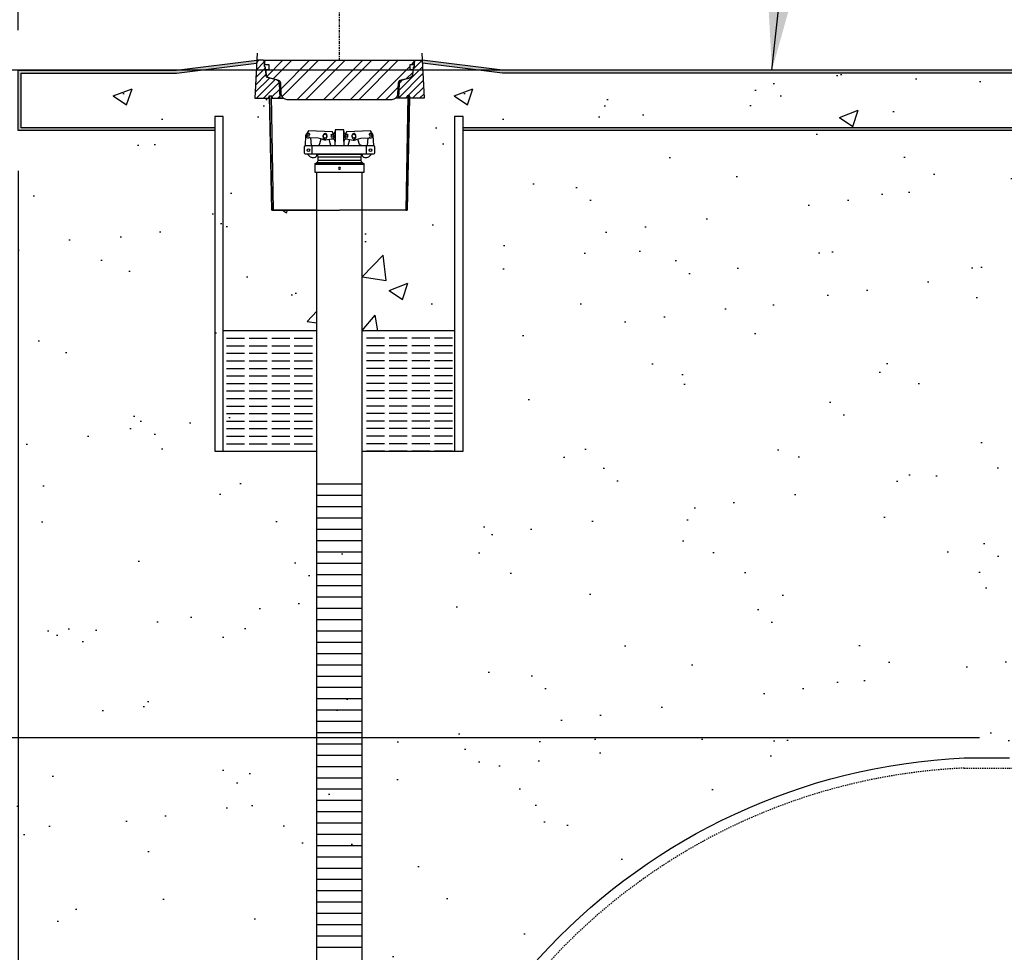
# Model space of a CAD drawing. Extents: x -169 to 6736, y -208 to 3022.
# Tile 494 of 656: x 5827 to 5925, y 332 to 425. Entities that reach past the tile are written whole.
import ezdxf

# ---------------------------------------------------------------- set-up
doc = ezdxf.new("R2010")
doc.units = 0
doc.header["$MEASUREMENT"] = 0
doc.header["$PDSIZE"] = 1
doc.linetypes.add('CENTER1', pattern=[0.6625, 0.5, -0.075, 0.0125, -0.075])
doc.linetypes.add('HIDDEN3', pattern=[0.1875, 0.125, -0.0625])
doc.layers.get('DEFPOINTS').update_dxf_attribs({"linetype": 'CONTINUOUS'})
for name, color, linetype in [('ADAPTOR-RING', 3, 'CONTINUOUS'), ('BENTONITE', 3, 'CONTINUOUS'), ('BENTONITE-HATCH', 2, 'CONTINUOUS'), ('CENTERLINE', 3, 'CENTER1'), ('CONCRETE-HATCH', 2, 'CONTINUOUS'), ('DIM', 3, 'CONTINUOUS'), ('FREEZE-LINES', 8, 'CONTINUOUS'), ('MONITOR-WELL-COVER', 2, 'CONTINUOUS'), ('MONITOR-WELL-COVER-HATCH', 252, 'CONTINUOUS'), ('MONITOR-WELL-MANHOLE', 2, 'CONTINUOUS'), ('MONITOR-WELL-MANHOLE-HATCH', 7, 'CONTINUOUS'), ('PEAGRAVEL-HATCH', 3, 'CONTINUOUS'), ('PVC-4', 4, 'CONTINUOUS'), ('PVC-4-HATCH', 7, 'CONTINUOUS'), ('TANK-SLAB', 6, 'CONTINUOUS'), ('TANK-UST', 5, 'CONTINUOUS'), ('TEXT', 3, 'CONTINUOUS'), ('WELL-CAP', 3, 'CONTINUOUS')]:
    doc.layers.add(name, color=color, linetype=linetype)
doc.styles.add('SIMPLEX', font='simplex')
doc.dimstyles.new('DIM64', dxfattribs={"dimscale": 64, "dimtxt": 0.09375, "dimasz": 0.09375, "dimexe": 0.0625, "dimexo": 0.0625, "dimgap": 0.046875, "dimtad": 1, "dimdec": 4, "dimzin": 3, "dimdsep": 46, "dimlunit": 4, "dimtxsty": 'SIMPLEX', "dimcen": 0, "dimclrd": 256, "dimclre": 256, "dimclrt": 256, "dimadec": 0, "dimazin": 0, "dimtfac": 1, "dimtdec": 4, "dimtmove": 0, "dimatfit": 3, "dimfxl": 1, "dimfrac": 2, "dimtolj": 1, "dimtzin": 0, "dimarcsym": 0})
pattern_1 = [(45, (5888.8364, 461.54994), (-0.3535534, 0.3535534), [])]

# ---------------------------------------------------------------- blocks, each defined once
blk = doc.blocks.new('*D71')
at = {"layer": 'DEFPOINTS', "color": 0, "transparency": 16777216}
for p in [(5827.154, 410.007), (6443.911, 410.007), (5827.154, 136.516)]:
    blk.add_point(p, dxfattribs=at)
at = {"layer": 'DIM', "lineweight": -2, "transparency": 16777216}
for p, q in [((5827.154, 406.007), (5827.154, 132.516)), ((6443.911, 406.007), (6443.911, 132.516)), ((6437.911, 136.516), (5833.154, 136.516))]:
    blk.add_line(p, q, dxfattribs=at)
at = {"layer": 'DIM', "transparency": 16777216}
for points in [[(5833.154, 137.516), (5833.154, 135.516), (5827.154, 136.516)], [(6437.911, 137.516), (6437.911, 135.516), (6443.911, 136.516)]]:
    blk.add_solid(points, dxfattribs=at)
at = {"layer": 'DIM', "transparency": 16777216, "insert": (6135.532, 144.087), "char_height": 6, "attachment_point": 5, "style": 'SIMPLEX'}
blk.add_mtext('\\A1;51\'-4 3/4" (F.V. TANK SLAB)', dxfattribs=at)
blk = doc.blocks.new('*D72')
at = {"layer": 'DEFPOINTS', "color": 0, "transparency": 16777216}
for p in [(5827.154, 414.007), (5827.154, 155.016), (5863.154, 155.016)]:
    blk.add_point(p, dxfattribs=at)
at = {"layer": 'DIM', "lineweight": -2, "transparency": 16777216}
for p, q in [((5827.154, 410.007), (5827.154, 151.016)), ((5857.154, 155.016), (5833.154, 155.016))]:
    blk.add_line(p, q, dxfattribs=at)
at = {"layer": 'DIM', "transparency": 16777216}
for points in [[(5833.154, 156.016), (5833.154, 154.016), (5827.154, 155.016)], [(5857.154, 156.016), (5857.154, 154.016), (5863.154, 155.016)]]:
    blk.add_solid(points, dxfattribs=at)
at = {"layer": 'DIM', "transparency": 16777216, "insert": (5845.154, 161.587), "char_height": 6, "attachment_point": 5, "style": 'SIMPLEX'}
blk.add_mtext('\\A1;3\'-0"', dxfattribs=at)
blk = doc.blocks.new('*D45')
at = {"layer": 'DEFPOINTS', "color": 0, "transparency": 16777216}
for p in [(5662.267, 353.516), (5926.904, 353.516), (5864.404, 227.516)]:
    blk.add_point(p, dxfattribs=at)
at = {"layer": 'DIM', "lineweight": -2, "transparency": 16777216}
for p, q in [((5922.904, 353.516), (5658.267, 353.516)), ((5662.267, 233.516), (5662.267, 347.516)), ((5860.404, 227.516), (5658.267, 227.516))]:
    blk.add_line(p, q, dxfattribs=at)
at = {"layer": 'DIM', "transparency": 16777216}
for points in [[(5661.267, 347.516), (5663.267, 347.516), (5662.267, 353.516)], [(5661.267, 233.516), (5663.267, 233.516), (5662.267, 227.516)]]:
    blk.add_solid(points, dxfattribs=at)
at = {"layer": 'DIM', "transparency": 16777216, "insert": (5654.695, 290.516), "char_height": 6, "attachment_point": 5, "rotation": 90, "style": 'SIMPLEX'}
blk.add_mtext('\\A1;10\'-6" O.D. (F.V.)', dxfattribs=at)
blk = doc.blocks.new('*D47')
at = {"layer": 'DEFPOINTS', "color": 0, "transparency": 16777216}
for p in [(5662.267, 420.007), (5698.771, 420.007), (5926.904, 353.516)]:
    blk.add_point(p, dxfattribs=at)
at = {"layer": 'DIM', "lineweight": -2, "transparency": 16777216}
for p, q in [((5694.771, 420.007), (5658.267, 420.007)), ((5662.267, 359.516), (5662.267, 414.007)), ((5922.904, 353.516), (5658.267, 353.516))]:
    blk.add_line(p, q, dxfattribs=at)
at = {"layer": 'DIM', "transparency": 16777216}
for points in [[(5661.267, 414.007), (5663.267, 414.007), (5662.267, 420.007)], [(5661.267, 359.516), (5663.267, 359.516), (5662.267, 353.516)]]:
    blk.add_solid(points, dxfattribs=at)
at = {"layer": 'DIM', "transparency": 16777216, "insert": (5655.695, 386.762), "char_height": 6, "attachment_point": 5, "rotation": 90, "style": 'SIMPLEX'}
blk.add_mtext('\\A1;44" MIN.', dxfattribs=at)
blk = doc.blocks.new('*D49')
at = {"layer": 'DEFPOINTS', "color": 0, "transparency": 16777216}
for p in [(5859.154, 437.254), (5859.154, 437.254), (5827.154, 420.007)]:
    blk.add_point(p, dxfattribs=at)
at = {"layer": 'DIM', "lineweight": -2, "transparency": 16777216}
for p, q in [((5827.154, 424.007), (5827.154, 441.254)), ((5833.154, 437.254), (5853.154, 437.254))]:
    blk.add_line(p, q, dxfattribs=at)
at = {"layer": 'DIM', "transparency": 16777216}
for points in [[(5833.154, 438.254), (5833.154, 436.254), (5827.154, 437.254)], [(5853.154, 438.254), (5853.154, 436.254), (5859.154, 437.254)]]:
    blk.add_solid(points, dxfattribs=at)
at = {"layer": 'DIM', "transparency": 16777216, "insert": (5843.154, 443.826), "char_height": 6, "attachment_point": 5, "style": 'SIMPLEX'}
blk.add_mtext('\\A1;2\'-8"', dxfattribs=at)

msp = doc.modelspace()

# ---------------------------------------------------------------- hatches: boundary and pattern name
at = {"layer": 'BENTONITE-HATCH', "linetype": 'Continuous'}
h = msp.add_hatch(dxfattribs=at)
h.set_pattern_fill('ACAD_ISO02W100,_I', color=256, scale=0.15, style=2)
h.set_pattern_definition([(0, (5859.1542, 388.06986), (0, 0.75), [1.8, -0.45])])
h.paths.add_polyline_path([(5856.90422, 394.06986), (5847.56343, 394.06986), (5847.56343, 382.06986), (5856.90422, 382.06986)])
h = msp.add_hatch(dxfattribs=at)
h.set_pattern_fill('ACAD_ISO02W100,_I', color=256, scale=0.15, style=2)
h.set_pattern_definition([(180, (5859.1542, 388.06986), (0, 0.75), [1.8, -0.45])])
h.paths.add_polyline_path([(5861.40422, 394.06986), (5870.74502, 394.06986), (5870.74502, 382.06986), (5861.40422, 382.06986)])
at = {"layer": 'CONCRETE-HATCH'}
h = msp.add_hatch(dxfattribs=at)
h.set_pattern_fill('AR-CONC', color=256, scale=2.67, style=0)
h.set_pattern_definition([(50, (5861.404, 394.07), (19.1508, -1.6755), [2.0025, -22.0275]), (355, (5861.404, 394.07), (-3.7047, 20.0835), [1.602, -17.622]), (100.451, (5863, 393.93), (15.446, 18.408), [1.702, -18.7205]), (46.184, (5861.404, 399.41), (28.495, -4.4194), [3.004, -33.041]), (96.636, (5863.78, 399.042), (24.9555, 26.009), [2.553, -28.081]), (351.184, (5861.404, 399.41), (24.955, 26.009), [2.403, -26.433]), (21, (5864.074, 398.075), (15.9374, -10.75), [2.0025, -22.0275]), (326, (5864.074, 398.075), (6.4965, 19.3615), [1.602, -17.622]), (71.451, (5865.402, 397.179), (22.434, 8.6116), [1.702, -18.7205]), (37.5, (5861.404, 394.07), (0.32467, 8.88827), [0, -17.4084, 0, -17.889, 0, -17.68875]), (7.5, (5861.404, 394.07), (7.024, 10.5308), [0, -10.1994, 0, -17.0079, 0, -6.74175]), (327.5, (5855.45, 394.07), (14.25306, -0.6022), [0, -6.675, 0, -20.826, 0, -27.6345]), (317.5, (5852.78, 394.07), (15.571, 2.6728), [0, -8.6775, 0, -13.8306, 0, -19.6245])])
h.paths.add_polyline_path([(5941.26975, 417.96405), (5941.23026, 417.96405), (5941.1886, 417.72783), (5939.77234, 417.72783), (5939.95546, 421.22205), (5927.98792, 419.72611), (5875.3866, 419.72611), (5867.41906, 420.72205), (5867.60219, 417.22783), (5866.11847, 417.22783), (5865.90419, 406.06686), (5865.74797, 406.06986), (5861.40422, 406.06986), (5861.40422, 394.06986), (5870.62593, 394.06986), (5870.62593, 415.39791), (5871.46968, 415.39791), (5871.46968, 414.28861), (5940.90567, 414.28861)])
h = msp.add_hatch(dxfattribs=at)
h.set_pattern_fill('AR-CONC', color=256, scale=2.67, style=0)
h.set_pattern_definition([(50, (5827.435, 394.07), (19.151, -1.6755), [2.0025, -22.0275]), (355, (5827.435, 394.07), (-3.705, 20.084), [1.602, -17.622]), (100.45, (5829.031, 393.93), (15.446, 18.408), [1.702, -18.7205]), (46.184, (5827.435, 399.41), (28.495, -4.42), [3.004, -33.041]), (96.64, (5829.81, 399.042), (24.955, 26.01), [2.553, -28.081]), (351.18, (5827.435, 399.41), (24.955, 26.01), [2.403, -26.433]), (21, (5830.105, 398.075), (15.9374, -10.75), [2.0025, -22.0275]), (326, (5830.105, 398.075), (6.497, 19.362), [1.602, -17.622]), (71.45, (5831.434, 397.179), (22.434, 8.612), [1.702, -18.7205]), (37.5, (5827.4355, 394.07), (0.3247, 8.8883), [0, -17.4084, 0, -17.889, 0, -17.6887]), (7.5, (5827.435, 394.07), (7.024, 10.5308), [0, -10.1994, 0, -17.0079, 0, -6.7417]), (327.5, (5821.4814, 394.07), (14.2531, -0.6022), [0, -6.675, 0, -20.826, 0, -27.6345]), (317.5, (5818.811, 394.07), (15.571, 2.6728), [0, -8.6775, 0, -13.8306, 0, -19.6245])])
h.paths.add_polyline_path([(5850.88939, 420.72205), (5842.92185, 419.72611), (5827.43547, 419.72611), (5827.43547, 414.28861), (5846.71968, 414.28861), (5846.71968, 415.39791), (5847.56343, 415.39791), (5847.56343, 394.06986), (5856.90422, 394.06986), (5856.90422, 406.06986), (5852.56047, 406.06986), (5852.40425, 406.06686), (5852.18998, 417.22783), (5850.70626, 417.22783)])
at = {"layer": 'MONITOR-WELL-COVER-HATCH'}
h = msp.add_hatch(dxfattribs=at)
h.set_pattern_fill('ANSI32', color=256, scale=5, style=0)
h.set_pattern_definition([(45, (3369.5324, 0), (-1.3258252, 1.3258252), []), (45, (3370.4163, 0), (-1.3258252, 1.3258252), [])])
edge = h.paths.add_edge_path()
edge.add_line((5853.95001, 417.08019), (5864.35843, 417.08019))
edge.add_arc((5864.35843, 417.67074), 0.59055, 270, 357.0001562)
edge.add_line((5864.94817, 417.63984), (5865.00735, 418.76904))
edge.add_arc((5865.24325, 418.75668), 0.23622, 465, 537.0001562, ccw=False)
edge.add_line((5865.18211, 418.98485), (5866.13473, 419.2401))
edge.add_arc((5866.03283, 419.62039), 0.3937, 285, 353.6889707)
edge.add_line((5866.42414, 419.57711), (5866.47891, 420.07232))
edge.add_line((5866.47891, 420.07232), (5866.16395, 420.07232))
edge.add_line((5866.16395, 420.07232), (5866.16395, 420.54476))
edge.add_line((5866.16395, 420.54476), (5866.57734, 420.54476))
edge.add_line((5866.57734, 420.54476), (5866.57734, 420.91877))
edge.add_line((5866.57734, 420.91877), (5866.52619, 421.00736))
edge.add_line((5866.52619, 421.00736), (5851.78225, 421.00736))
edge.add_line((5851.78225, 421.00736), (5851.73111, 420.91877))
edge.add_line((5851.73111, 420.91877), (5851.73111, 420.54476))
edge.add_line((5851.73111, 420.54476), (5852.1445, 420.54476))
edge.add_line((5852.1445, 420.54476), (5852.1445, 420.07232))
edge.add_line((5852.1445, 420.07232), (5851.82954, 420.07232))
edge.add_line((5851.82954, 420.07232), (5851.8843, 419.57711))
edge.add_arc((5852.27562, 419.62039), 0.3937, 186.3110293, 255)
edge.add_line((5852.17372, 419.2401), (5853.12634, 418.98485))
edge.add_arc((5853.0652, 418.75668), 0.23622, 362.9998438, 435, ccw=False)
edge.add_line((5853.3011, 418.76904), (5853.36027, 417.63984))
edge.add_arc((5853.95001, 417.67074), 0.59055, 182.9998438, 270)
at = {"layer": 'MONITOR-WELL-MANHOLE-HATCH'}
h = msp.add_hatch(dxfattribs=at)
h.set_pattern_fill('LINE', color=256, scale=4, angle=45, style=0)
h.set_pattern_definition(pattern_1)
h.paths.add_polyline_path([(5853.17165, 418.68422, 0.3249197), (5852.88038, 419.0439), (5852.01426, 419.27598, -0.31529879), (5851.84007, 419.48356), (5851.77048, 420.27901), (5851.69174, 420.41539), (5851.69174, 420.63334), (5851.63726, 420.94229, 0.36397023), (5851.55972, 421.00736), (5850.90434, 421.00736), (5850.70626, 417.22783), (5852.12253, 417.22783), (5852.16418, 417.46405), (5852.4004, 417.46405), (5852.44206, 417.22783), (5853.24797, 417.22783)])
h = msp.add_hatch(dxfattribs=at)
h.set_pattern_fill('LINE', color=256, scale=4, angle=45, style=0)
h.set_pattern_definition(pattern_1)
h.paths.add_polyline_path([(5867.40411, 421.00736), (5866.74873, 421.00736, 0.36397023), (5866.67118, 420.94229), (5866.61671, 420.63334), (5866.61671, 420.41539), (5866.53797, 420.27901), (5866.46837, 419.48356, -0.31529879), (5866.29419, 419.27598), (5865.42806, 419.0439, 0.3249197), (5865.1368, 418.68422), (5865.06047, 417.22783), (5865.86639, 417.22783), (5865.90805, 417.46405), (5866.10477, 417.46405), (5866.14427, 417.46405), (5866.18592, 417.22783), (5867.60219, 417.22783)])
at = {"layer": 'PEAGRAVEL-HATCH'}
h = msp.add_hatch(dxfattribs=at)
h.set_pattern_fill('AR-SAND', color=256, scale=7.5, style=0)
h.set_pattern_definition([(37.5, (5714.334, 290.116), (-0.47245, 14.4512), [0, -11.4, 0, -12.75, 0, -12.1875]), (7.5, (5714.334, 290.116), (13.2733, 21.166), [0, -6.15, 0, -10.275, 0, -3.9375]), (327.5, (5705.109, 290.116), (23.3561, 0.04244), [0, -3.75, 0, -13.5, 0, -17.625]), (317.5, (5705.11, 290.116), (22.546, 6.5826), [0, -1.875, 0, -8.85, 0, -10.125])])
h.paths.add_polyline_path([(5850.2834, 413.60771), (5830.71794, 413.60771), (5830.71794, 417.60771), (5714.33434, 417.60771), (5765.55467, 362.26667), (5768.71665, 357.5363), (5769.75337, 353.85713), (5771.36028, 349.65237), (5773.43372, 344.922), (5775.55899, 339.14045), (5778.20262, 330.73092), (5780.79441, 325.47496), (5783.07672, 321.32573), (5783.9564, 319.16781), (5784.99312, 316.53983), (5786.60003, 313.91185), (5789.24366, 308.65589), (5790.79873, 304.45112), (5792.72138, 299.2964), (5794.61016, 293.47182), (5795.93221, 290.70443), (5796.17375, 290.11627), (5860.46794, 290.11627), (5860.46794, 381.67021), (5850.2834, 381.67021)])
h.paths.add_polyline_path([(5798.90905, 303.14401), (5857.90905, 303.14401), (5857.90905, 322.14401), (5798.90905, 322.14401)], flags=24)
h = msp.add_hatch(dxfattribs=at)
h.set_pattern_fill('AR-SAND', color=256, scale=7.5, style=0)
h.set_pattern_definition([(37.5, (5869.436, 401.744), (-0.4725, 14.4512), [0, -11.4, 0, -12.75, 0, -12.1875]), (7.5, (5869.436, 401.744), (13.2733, 21.166), [0, -6.15, 0, -10.275, 0, -3.9375]), (327.5, (5860.211, 401.744), (23.356, 0.0424), [0, -3.75, 0, -13.5, 0, -17.625]), (317.5, (5860.21, 401.744), (22.546, 6.5826), [0, -1.875, 0, -8.85, 0, -10.125])])
h.paths.add_polyline_path([(5870.62593, 413.87829), (5870.62593, 401.7437), (5927.37043, 401.7437), (5927.37043, 413.87829)])
h = msp.add_hatch(dxfattribs=at)
h.set_pattern_fill('AR-SAND', color=256, scale=7.5, style=0)
h.set_pattern_definition([(37.5, (5864.968, 353.116), (-0.4725, 14.4512), [0, -11.4, 0, -12.75, 0, -12.1875]), (7.5, (5864.968, 353.116), (13.2733, 21.166), [0, -6.15, 0, -10.275, 0, -3.9375]), (327.5, (5855.743, 353.116), (23.356, 0.0424), [0, -3.75, 0, -13.5, 0, -17.625]), (317.5, (5855.743, 353.116), (22.546, 6.5826), [0, -1.875, 0, -8.85, 0, -10.125])])
edge = h.paths.add_edge_path()
edge.add_line((5932.96794, 401.47312), (5875.0334, 401.47312))
edge.add_line((5875.0334, 401.47312), (5875.0334, 381.67021))
edge.add_line((5875.0334, 381.67021), (5864.96794, 381.67021))
edge.add_line((5864.96794, 381.67021), (5864.96794, 353.11627))
edge.add_line((5864.96794, 353.11627), (5932.96794, 353.11627))
edge.add_line((5932.96794, 353.11627), (5932.96794, 363.1892))
edge.add_line((5932.96794, 363.1892), (5930.57655, 363.1892))
edge.add_ellipse((5930.63159, 363.7842), major_axis=(0, -0.595), ratio=0.47920074, start_angle=180, end_angle=360, ccw=False)
edge.add_ellipse((5930.63159, 364.9742), major_axis=(0, -0.595), ratio=0.47920074, start_angle=-180, end_angle=0)
edge.add_ellipse((5930.63159, 364.9742), major_axis=(0, -0.595), ratio=0.47920074, start_angle=0, end_angle=180)
edge.add_line((5930.63159, 365.5692), (5932.96794, 365.5692))
edge.add_line((5932.96794, 365.5692), (5932.96794, 369.85879))
edge.add_line((5932.96794, 369.85879), (5930.63159, 369.85879))
edge.add_ellipse((5930.63159, 370.10879), major_axis=(0, -0.25), ratio=0.47920074, start_angle=180, end_angle=360, ccw=False)
edge.add_ellipse((5930.63159, 370.60879), major_axis=(0, 0.25), ratio=0.47920074, start_angle=0, end_angle=180, ccw=False)
edge.add_line((5930.63159, 370.85879), (5932.96794, 370.85879))
edge.add_line((5932.96794, 370.85879), (5932.96794, 401.47312))
h = msp.add_hatch(dxfattribs=at)
h.set_pattern_fill('AR-SAND', color=256, scale=7.5, style=0)
h.set_pattern_definition([(37.5, (5859.37, 290.387), (-0.4725, 14.4512), [0, -11.4, 0, -12.75, 0, -12.1875]), (7.5, (5859.37, 290.387), (13.2733, 21.166), [0, -6.15, 0, -10.275, 0, -3.9375]), (327.5, (5850.145, 290.387), (23.356, 0.0424), [0, -3.75, 0, -13.5, 0, -17.625]), (317.5, (5850.145, 290.387), (22.546, 6.5826), [0, -1.875, 0, -8.85, 0, -10.125])])
h.paths.add_polyline_path([(5919.33441, 351.38686), (5923.87043, 351.38686), (5924.87043, 353.38686), (5859.37043, 353.38686), (5859.37043, 290.38686), (5861.12043, 290.38686, -0.40059159)])
at = {"layer": 'TANK-SLAB'}
for points in [[(5850.88939, 420.72205), (5850.90434, 421.00736), (5842.90434, 420.00736), (5827.15422, 420.00736), (5827.15422, 414.00736), (5846.71968, 414.00736), (5846.71968, 414.28861), (5827.43547, 414.28861), (5827.43547, 419.72611), (5842.92185, 419.72611)], [(5939.95546, 421.22205), (5939.97041, 421.50736), (5927.97041, 420.00736), (5875.40411, 420.00736), (5867.40411, 421.00736), (5867.41906, 420.72205), (5875.3866, 419.72611), (5927.98792, 419.72611)], [(5940.90567, 414.28861), (5871.46968, 414.28861), (5871.46968, 414.00736), (5940.87781, 414.00736)]]:
    msp.add_hatch(color=256, dxfattribs=at).paths.add_polyline_path(points)

# ---------------------------------------------------------------- linework, layer by layer
at = {"layer": 'ADAPTOR-RING', "color": 7}
for p, q in [((5857.02842, 411.39907), (5861.28002, 411.39907)), ((5857.02842, 411.0462), (5861.28002, 411.0462)), ((5861.58051, 410.6562), (5856.72794, 410.6562)), ((5856.90339, 410.82968), (5861.40506, 410.82968))]:
    msp.add_line(p, q, dxfattribs=at)
at = {"layer": 'ADAPTOR-RING', "linetype": 'Continuous'}
msp.add_line((5856.72794, 410.6562), (5861.58051, 410.6562), dxfattribs=at)
at = {"layer": 'ADAPTOR-RING'}
msp.add_lwpolyline([(5856.85719, 411.64269), (5861.45179, 411.64269), (5861.40449, 411.61526), (5861.45179, 411.64269), (5861.40462, 411.61533, 0.26744243), (5861.28002, 411.39907), (5861.28002, 411.0462, 0.26792624), (5861.40501, 410.82971), (5861.51802, 410.76445, -0.26792624), (5861.58051, 410.6562), (5861.58051, 409.83827), (5856.72794, 409.83827), (5856.72794, 410.6562, -0.26792624), (5856.79043, 410.76445), (5856.90344, 410.82971, 0.26792624), (5857.02842, 411.0462), (5857.02842, 411.39907, 0.26744243), (5856.90383, 411.61533), (5856.85665, 411.64269), (5856.90396, 411.61526), (5856.85665, 411.64269)], format="xyb", dxfattribs=at)
at = {"layer": 'ADAPTOR-RING', "linetype": 'Continuous'}
msp.add_lwpolyline([(5859.26315, 410.24733), (5859.20868, 410.34166), (5859.09976, 410.34166), (5859.0453, 410.24733), (5859.09976, 410.15301), (5859.20868, 410.15301)], close=True, dxfattribs=at)
at = {"layer": 'BENTONITE', "linetype": 'Continuous'}
for p, q in [((5856.90422, 394.06986), (5847.56343, 394.06986)), ((5870.62593, 394.06986), (5861.40422, 394.06986))]:
    msp.add_line(p, q, dxfattribs=at)
for points in [[(5847.56343, 382.06986), (5847.56343, 415.39791), (5846.71968, 415.39791), (5846.71968, 382.06986), (5856.90422, 382.06986)], [(5861.40422, 382.06986), (5871.46968, 382.06986), (5871.46968, 415.39791), (5870.62593, 415.39791), (5870.62593, 382.06986)]]:
    msp.add_lwpolyline(points, dxfattribs=at)
at = {"layer": 'CENTERLINE', "linetype": 'CENTER1', "ltscale": 0.5}
msp.add_lwpolyline([(5859.15422, 421.00736), (5859.15422, 465.14738)], dxfattribs=at)
at = {"layer": 'DEFPOINTS'}
for points in [[(5850.9408, 421.70302), (5850.70626, 417.22783), (5852.18998, 417.22783), (5852.40425, 406.06686), (5852.56047, 406.06986), (5859.15422, 406.06986)], [(5867.36765, 421.70302), (5867.60219, 417.22783), (5866.11847, 417.22783), (5865.90419, 406.06686), (5865.74797, 406.06986), (5859.15422, 406.06986)]]:
    msp.add_lwpolyline(points, dxfattribs=at)
at = {"layer": 'FREEZE-LINES', "linetype": 'Continuous'}
msp.add_line((6657.53241, 420.00736), (5613.53241, 420.00736), dxfattribs=at)
at = {"layer": 'MONITOR-WELL-COVER', "linetype": 'Continuous'}
msp.add_lwpolyline([(5864.35843, 417.08019), (5853.95001, 417.08019, -0.39896034), (5853.36027, 417.63984), (5853.3011, 418.76904, 0.32492045), (5853.12634, 418.98485), (5852.17372, 419.2401, -0.30902091), (5851.8843, 419.57711), (5851.82954, 420.07232), (5852.1445, 420.07232), (5852.1445, 420.54476), (5851.73111, 420.54476), (5851.73111, 420.91877), (5851.78225, 421.00736), (5866.52619, 421.00736), (5866.57734, 420.91877), (5866.57734, 420.54476), (5866.16395, 420.54476), (5866.16395, 420.07232), (5866.47891, 420.07232), (5866.42414, 419.57711, -0.30902091), (5866.13473, 419.2401), (5865.18211, 418.98485, 0.32492045), (5865.00735, 418.76904), (5864.94817, 417.63984, -0.39896034)], format="xyb", close=True, dxfattribs=at)
at = {"layer": 'MONITOR-WELL-MANHOLE', "color": 7}
for p, q in [((5851.55972, 421.00736), (5866.74873, 421.00736)), ((5853.24797, 417.22783), (5853.5594, 417.22783)), ((5865.06047, 417.22783), (5864.74905, 417.22783))]:
    msp.add_line(p, q, dxfattribs=at)
at = {"layer": 'MONITOR-WELL-MANHOLE', "color": 7, "linetype": 'Continuous'}
for p, q in [((5856.90422, 406.06986), (5852.56047, 406.06986)), ((5865.74797, 406.06986), (5861.40422, 406.06986))]:
    msp.add_line(p, q, dxfattribs=at)
at = {"layer": 'MONITOR-WELL-MANHOLE', "linetype": 'Continuous'}
for points in [[(5852.4004, 417.46405), (5852.44206, 417.22783), (5853.24797, 417.22783), (5853.17165, 418.68422, 0.3249197), (5852.88038, 419.0439), (5852.01426, 419.27598, -0.31529879), (5851.84007, 419.48356), (5851.77048, 420.27901), (5851.69174, 420.41539), (5851.69174, 420.63334), (5851.63726, 420.94229, 0.36397023), (5851.55972, 421.00736), (5850.90434, 421.00736), (5850.70626, 417.22783), (5852.12253, 417.22783), (5852.16418, 417.46405)], [(5865.90805, 417.46405), (5865.86639, 417.22783), (5865.06047, 417.22783), (5865.1368, 418.68422, -0.3249197), (5865.42806, 419.0439), (5866.29419, 419.27598, 0.31529879), (5866.46837, 419.48356), (5866.53797, 420.27901), (5866.61671, 420.41539), (5866.61671, 420.63334), (5866.67118, 420.94229, -0.36397023), (5866.74873, 421.00736), (5867.40411, 421.00736), (5867.60219, 417.22783), (5866.18592, 417.22783), (5866.14427, 417.46405)]]:
    msp.add_lwpolyline(points, format="xyb", close=True, dxfattribs=at)
for points in [[(5852.34172, 417.46405), (5852.56047, 406.06986), (5852.40425, 406.06686), (5852.1855, 417.46105)], [(5865.96672, 417.46405), (5865.74797, 406.06986), (5865.90419, 406.06686), (5866.12294, 417.46105)]]:
    msp.add_lwpolyline(points, close=True, dxfattribs=at)
at = {"layer": 'PVC-4'}
for p, q in [((5856.90422, 206.67857), (5856.90422, 409.83827)), ((5861.40422, 206.67857), (5861.40422, 409.83827))]:
    msp.add_line(p, q, dxfattribs=at)
at = {"layer": 'PVC-4-HATCH', "linetype": 'Continuous'}
for points in [[(5856.90422, 378.80357), (5861.40422, 378.80357)], [(5856.90422, 377.67857), (5861.40422, 377.67857)], [(5856.90422, 376.55357), (5861.40422, 376.55357)], [(5856.90422, 375.42857), (5861.40422, 375.42857)], [(5856.90422, 374.30357), (5861.40422, 374.30357)], [(5856.90422, 373.17857), (5861.40422, 373.17857)], [(5856.90422, 372.05357), (5861.40422, 372.05357)], [(5856.90422, 370.92857), (5861.40422, 370.92857)], [(5856.90422, 369.80357), (5861.40422, 369.80357)], [(5856.90422, 368.67857), (5861.40422, 368.67857)], [(5856.90422, 367.55357), (5861.40422, 367.55357)], [(5856.90422, 366.42857), (5861.40422, 366.42857)], [(5856.90422, 365.30357), (5861.40422, 365.30357)], [(5856.90422, 364.17857), (5861.40422, 364.17857)], [(5856.90422, 363.05357), (5861.40422, 363.05357)], [(5856.90422, 361.92857), (5861.40422, 361.92857)], [(5856.90422, 360.80357), (5861.40422, 360.80357)], [(5856.90422, 359.67857), (5861.40422, 359.67857)], [(5856.90422, 358.55357), (5861.40422, 358.55357)], [(5856.90422, 357.42857), (5861.40422, 357.42857)], [(5856.90422, 356.30357), (5861.40422, 356.30357)], [(5856.90422, 355.17857), (5861.40422, 355.17857)], [(5856.90422, 354.05357), (5861.40422, 354.05357)], [(5856.90422, 352.92857), (5861.40422, 352.92857)], [(5856.90422, 351.80357), (5861.40422, 351.80357)], [(5856.90422, 350.67857), (5861.40422, 350.67857)], [(5856.90422, 349.55357), (5861.40422, 349.55357)], [(5856.90422, 348.42857), (5861.40422, 348.42857)], [(5856.90422, 347.30357), (5861.40422, 347.30357)], [(5856.90422, 346.17857), (5861.40422, 346.17857)], [(5856.90422, 345.05357), (5861.40422, 345.05357)], [(5856.90422, 343.92857), (5861.40422, 343.92857)], [(5856.90422, 342.80357), (5861.40422, 342.80357)], [(5856.90422, 341.67857), (5861.40422, 341.67857)], [(5856.90422, 340.55357), (5861.40422, 340.55357)], [(5856.90422, 339.42857), (5861.40422, 339.42857)], [(5856.90422, 338.30357), (5861.40422, 338.30357)], [(5856.90422, 337.17857), (5861.40422, 337.17857)], [(5856.90422, 336.05357), (5861.40422, 336.05357)], [(5856.90422, 334.92857), (5861.40422, 334.92857)], [(5856.90422, 333.80357), (5861.40422, 333.80357)], [(5856.90422, 332.67857), (5861.40422, 332.67857)]]:
    msp.add_lwpolyline(points, dxfattribs=at)
at = {"layer": 'TANK-SLAB'}
for p, q in [((5940.90567, 414.28861), (5871.46968, 414.28861)), ((5940.87781, 414.00736), (5871.46968, 414.00736))]:
    msp.add_line(p, q, dxfattribs=at)
for points in [[(5846.71968, 414.00736), (5827.15422, 414.00736), (5827.15422, 420.00736), (5842.90434, 420.00736), (5850.90434, 421.00736)], [(5939.97041, 421.50736), (5927.97041, 420.00736), (5875.40411, 420.00736), (5867.40411, 421.00736)], [(5939.95546, 421.22205), (5927.98792, 419.72611), (5875.3866, 419.72611), (5867.41906, 420.72205)], [(5846.71968, 414.28861), (5827.43547, 414.28861), (5827.43547, 419.72611), (5842.92185, 419.72611), (5850.88939, 420.72205)]]:
    msp.add_lwpolyline(points, dxfattribs=at)
at = {"layer": 'TANK-UST'}
msp.add_lwpolyline([(5925.90422, 229.51592), (5921.38756, 229.51592, -0.95464484), (5921.38756, 351.51592), (5925.90422, 351.51592)], format="xyb", dxfattribs=at)
at = {"layer": 'TANK-UST', "color": 2, "linetype": 'HIDDEN3'}
msp.add_lwpolyline([(6093.90173, 230.51592), (6092.40173, 231.51592), (6086.40173, 231.51592), (6084.90173, 230.51592), (6077.90173, 230.51592), (6076.40173, 231.51592), (6070.40173, 231.51592), (6068.90173, 230.51592), (6024.69467, 230.51592), (6023.19467, 231.51592), (6017.19467, 231.51592), (6015.69467, 230.51592), (5974.90422, 230.51592), (5973.40422, 231.51592), (5951.40422, 231.51592), (5949.90422, 230.51592), (5925.88487, 230.51592), (5921.39167, 230.51592, -0.9539575), (5921.39167, 350.51592), (5925.88487, 350.51592), (6150.88487, 350.51592)], format="xyb", dxfattribs=at)
at = {"layer": 'WELL-CAP', "linetype": 'Continuous'}
for p, q in [((5856.36944, 412.51769), (5856.30355, 413.27182)), ((5858.27902, 412.51845), (5858.12629, 413.11262)), ((5860.02996, 412.51845), (5860.18269, 413.11262)), ((5861.93954, 412.51769), (5862.00543, 413.27182)), ((5856.44699, 411.64269), (5856.44699, 412.51769)), ((5861.86199, 411.64269), (5861.86199, 412.51769))]:
    msp.add_line(p, q, dxfattribs=at)
for points in [[(5858.63341, 413.49729), (5858.45514, 413.87158), (5856.05591, 413.97006), (5855.84757, 413.61164)], [(5862.46141, 413.61164), (5862.25307, 413.97006), (5859.85384, 413.87158), (5859.67557, 413.49729)]]:
    msp.add_lwpolyline(points, dxfattribs=at)
for points in [[(5859.59199, 412.90319), (5859.59199, 413.90319), (5859.59199, 414.04894, 0.41421356), (5859.56074, 414.08019), (5858.74824, 414.08019, 0.41421356), (5858.71699, 414.04894), (5858.71699, 413.90319), (5858.71699, 412.89269)], [(5855.91118, 413.72106, 0.25899169), (5855.78277, 413.5151), (5855.73177, 412.50822)], [(5858.48206, 413.1894), (5857.77965, 413.03781, -0.19970767), (5857.54392, 413.08112, 0.13452379), (5857.04033, 413.24157), (5856.02772, 413.28314)], [(5856.9609, 412.51769, 0.34229985), (5857.20303, 412.70545), (5857.32687, 413.18725)], [(5858.47966, 413.18858, 1.45795233), (5858.26166, 413.53352)], [(5858.76026, 412.51769, -0.40402623), (5858.72903, 412.54785), (5858.71699, 412.89269), (5858.71699, 412.90319, 0.41421356), (5858.46699, 413.15319), (5858.43599, 413.15319, -0.07343648), (5858.36373, 413.16386)], [(5859.94525, 413.16386, -0.07343648), (5859.87299, 413.15319), (5859.84199, 413.15319, 0.41421356), (5859.59199, 412.90319), (5859.59199, 412.89269), (5859.57995, 412.54785, -0.40402623), (5859.54872, 412.51769)], [(5859.82692, 413.1894), (5860.52933, 413.03781, 0.19970767), (5860.76506, 413.08112, -0.13452379), (5861.26865, 413.24157), (5862.28126, 413.28314)], [(5861.34808, 412.51769, -0.34229985), (5861.10596, 412.70545), (5860.98211, 413.18725)], [(5862.57721, 412.50822), (5862.52621, 413.5151, 0.25899169), (5862.39781, 413.72106)], [(5855.97166, 411.64269), (5856.15452, 411.46057, 0.44640039), (5856.89779, 411.50249, 0.36107386), (5856.89633, 411.58233, 0.04329968), (5856.83445, 411.64269)], [(5861.47453, 411.64269, 0.04329968), (5861.41265, 411.58233, 0.36107386), (5861.41119, 411.50249, 0.44640039), (5862.15446, 411.46057), (5862.33732, 411.64269)]]:
    msp.add_lwpolyline(points, format="xyb", dxfattribs=at)
at = {"layer": 'WELL-CAP', "color": 1, "linetype": 'Continuous'}
msp.add_lwpolyline([(5857.52649, 413.35048, 1.00000015), (5857.90117, 413.3351), (5857.90856, 413.51495, 1), (5857.53387, 413.53033)], format="xyb", close=True, dxfattribs=at)
msp.add_lwpolyline([(5860.40781, 413.3351, 1.00000015), (5860.78249, 413.35048), (5860.77511, 413.53033, 1), (5860.40042, 413.51495), (5860.40781, 413.3351)], format="xyb", dxfattribs=at)
at = {"layer": 'WELL-CAP', "linetype": 'Continuous'}
msp.add_lwpolyline([(5855.65449, 411.76769), (5855.65449, 412.39269, -0.41421356), (5855.77949, 412.51769), (5862.52949, 412.51769, -0.41421356), (5862.65449, 412.39269), (5862.65449, 411.76769, -0.41421356), (5862.52949, 411.64269), (5855.77949, 411.64269, -0.41421356)], format="xyb", close=True, dxfattribs=at)
at = {"layer": 'WELL-CAP', "color": 7, "linetype": 'Continuous'}
for centre, radius in [((5856.03669, 413.5017), 0.0955), ((5857.71699, 413.44969), 0.1875), ((5858.43599, 413.40319), 0.0955), ((5859.87299, 413.40319), 0.0955), ((5860.59199, 413.44969), 0.1875), ((5862.27229, 413.5017), 0.0955), ((5856.05899, 412.04969), 0.126), ((5862.24999, 412.04969), 0.126)]:
    msp.add_circle(centre, radius, dxfattribs=at)
at = {"layer": 'WELL-CAP', "linetype": 'Continuous'}
msp.add_circle((5859.87299, 413.40319), 0.096, dxfattribs=at)
for centre, radius, start, end in [((5856.03676, 413.5017), 0.2188, 31.2074754, 324.0901309), ((5858.46699, 413.90319), 0.25, 289.8922931, 0), ((5859.84199, 413.90319), 0.25, 180, 250.1077069), ((5859.87299, 413.40319), 0.2187, 35.9233864, 258.1394971), ((5862.27222, 413.5017), 0.2188, 215.9098691, 148.7925246)]:
    msp.add_arc(centre, radius, start, end, dxfattribs=at)

# ---------------------------------------------------------------- dimensions: what is measured, and where the dimension line sits
at = {"layer": 'DIM'}
dim = msp.add_linear_dim(base=(5859.15422, 437.25425), p1=(5827.15422, 420.00736), p2=(5859.15422, 437.25425), dimstyle='DIM64', override={"dimse2": 1}, dxfattribs=at)
dim.commit()
dim.dimension.update_dxf_attribs({"geometry": '*D49', "text_midpoint": (5843.15422, 443.82568)})
for base, p1, p2, angle, text, picture, middle in [((5662.26665, 420.00736), (5926.90422, 353.51592), (5698.77062, 420.00736), 90, '44" MIN.', '*D47', (5655.69522, 386.76164)), ((5827.15422, 136.51592), (6443.9106, 410.00736), (5827.15422, 410.00736), 180, '<> (F.V. TANK SLAB)', '*D71', (6135.53241, 144.08735)), ((5662.26665, 353.51592), (5864.40422, 227.51592), (5926.90422, 353.51592), 90, '<> O.D. (F.V.)', '*D45', (5654.69522, 290.51592))]:
    dim = msp.add_linear_dim(base=base, p1=p1, p2=p2, angle=angle, text=text, dimstyle='DIM64', dxfattribs=at)
    dim.commit()
    dim.dimension.update_dxf_attribs({"geometry": picture, "text_midpoint": middle})
dim = msp.add_linear_dim(base=(5827.15422, 155.01592), p1=(5863.15422, 155.01592), p2=(5827.15422, 414.00736), angle=180, dimstyle='DIM64', dxfattribs=at)
dim.commit()
dim.dimension.update_dxf_attribs({"geometry": '*D72', "text_midpoint": (5845.15422, 161.58735)})

# ---------------------------------------------------------------- leaders
at = {"layer": 'TEXT'}
msp.add_leader([(5902.23562, 420.00736), (5912.8129, 516.23146), (5920.31337, 516.23146)], dimstyle='DIM64', dxfattribs=at)

doc.saveas('drawing.dxf')
